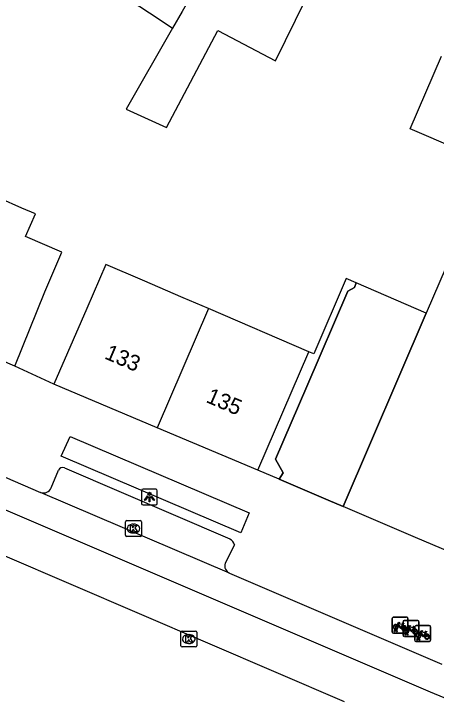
# Model space of a CAD drawing. Extents: x 161771 to 163125, y 382479 to 383177.
# Drawn here: x 162263.43 to 162290.13, y 382598.16 to 382642.37 of the extents above; entities that cross this region are included whole.
import ezdxf

# ---------------------------------------------------------------- set-up
doc = ezdxf.new("R2010")
doc.units = 0
for name, color, linetype in [('IMGEO_Fietsenrek', 7, 'Continuous'), ('IMGEO_Kolk', 7, 'Continuous'), ('IMGEO_Lichtpunt', 7, 'Continuous'), ('IMGEO_Pand', 7, 'Continuous'), ('IMGEO_Pand_nummerreeks', 7, 'Continuous'), ('IMGEO_Pand_overbouw', 7, 'Continuous'), ('IMGEO_Rijbaan_lokaal_gesloten', 7, 'Continuous'), ('IMGEO_Voetpad_open', 7, 'Continuous')]:
    doc.layers.add(name, color=color, linetype=linetype)

msp = doc.modelspace()

# ---------------------------------------------------------------- linework, layer by layer
at = {"layer": 'IMGEO_Fietsenrek'}
for p, q in [((162287.35, 382603.291), (162287.35, 382604.132)), ((162287.35, 382604.132), (162287.35, 382603.291)), ((162287.425, 382604.216), (162288.266, 382604.216)), ((162288.266, 382604.216), (162287.425, 382604.216)), ((162288.117, 382604.006), (162288.958, 382604.006)), ((162288.958, 382604.006), (162288.117, 382604.006)), ((162288.35, 382604.141), (162288.35, 382603.3)), ((162288.35, 382603.3), (162288.35, 382604.141)), ((162289.042, 382603.931), (162289.042, 382603.09)), ((162289.042, 382603.09), (162289.042, 382603.931)), ((162288.037, 382603.765), (162288.073, 382603.67)), ((162288.042, 382603.081), (162288.042, 382603.922)), ((162288.042, 382603.922), (162288.042, 382603.081)), ((162288.729, 382603.555), (162288.765, 382603.46)), ((162288.79, 382602.762), (162288.79, 382603.603)), ((162288.79, 382603.603), (162288.79, 382602.762)), ((162288.865, 382603.687), (162289.706, 382603.687)), ((162289.706, 382603.687), (162288.865, 382603.687)), ((162289.79, 382603.612), (162289.79, 382602.771)), ((162289.79, 382602.771), (162289.79, 382603.612)), ((162288.275, 382603.216), (162287.434, 382603.216)), ((162287.434, 382603.216), (162288.275, 382603.216)), ((162287.477, 382603.3), (162287.516, 382603.46)), ((162287.511, 382603.3), (162287.477, 382603.3)), ((162287.546, 382603.448), (162287.511, 382603.3)), ((162287.588, 382603.472), (162287.587, 382603.476)), ((162287.629, 382603.3), (162287.595, 382603.442)), ((162287.619, 382603.483), (162287.62, 382603.476)), ((162287.627, 382603.446), (162287.662, 382603.3)), ((162287.662, 382603.3), (162287.629, 382603.3)), ((162288.169, 382603.09), (162288.208, 382603.25)), ((162288.203, 382603.09), (162288.169, 382603.09)), ((162288.238, 382603.238), (162288.203, 382603.09)), ((162288.28, 382603.262), (162288.279, 382603.266)), ((162288.321, 382603.09), (162288.287, 382603.232)), ((162288.311, 382603.273), (162288.312, 382603.266)), ((162288.319, 382603.236), (162288.354, 382603.09)), ((162288.354, 382603.09), (162288.321, 382603.09)), ((162289.477, 382603.236), (162289.513, 382603.141)), ((162288.967, 382603.006), (162288.126, 382603.006)), ((162288.126, 382603.006), (162288.967, 382603.006)), ((162289.715, 382602.687), (162288.874, 382602.687)), ((162288.874, 382602.687), (162289.715, 382602.687)), ((162288.917, 382602.771), (162288.956, 382602.931)), ((162288.951, 382602.771), (162288.917, 382602.771)), ((162288.986, 382602.919), (162288.951, 382602.771)), ((162289.028, 382602.943), (162289.027, 382602.947)), ((162289.069, 382602.771), (162289.035, 382602.913)), ((162289.059, 382602.954), (162289.06, 382602.947)), ((162289.067, 382602.917), (162289.102, 382602.771)), ((162289.102, 382602.771), (162289.069, 382602.771))]:
    msp.add_line(p, q, dxfattribs=at)
for points in [[(162287.684, 382603.69), (162287.632, 382603.6), (162287.592, 382603.575), (162287.593, 382603.622), (162287.648, 382603.716)], [(162287.663, 382603.742), (162287.758, 382603.906), (162287.844, 382603.892), (162287.846, 382603.883), (162287.79, 382603.872), (162287.763, 382603.827), (162288.019, 382603.786)], [(162287.959, 382603.498), (162287.909, 382603.498), (162287.718, 382603.749), (162287.699, 382603.717)], [(162288.006, 382603.761), (162287.749, 382603.802), (162287.732, 382603.773), (162287.899, 382603.553), (162288.006, 382603.761)], [(162288.054, 382603.663), (162288.024, 382603.74), (162287.915, 382603.522), (162287.958, 382603.522)], [(162287.988, 382603.522), (162288.108, 382603.521), (162288.064, 382603.635)], [(162288.084, 382603.642), (162288.139, 382603.497), (162287.989, 382603.497)], [(162288.019, 382603.786), (162288.044, 382603.835), (162288.038, 382603.839), (162288.015, 382603.843), (162288.003, 382603.85), (162288.002, 382603.853), (162288.004, 382603.858), (162288.099, 382603.843), (162288.101, 382603.833), (162288.091, 382603.82), (162288.079, 382603.814), (162288.065, 382603.82), (162288.037, 382603.765)], [(162288.376, 382603.48), (162288.324, 382603.39), (162288.284, 382603.365), (162288.285, 382603.412), (162288.34, 382603.506)], [(162288.355, 382603.532), (162288.45, 382603.696), (162288.536, 382603.682), (162288.538, 382603.673), (162288.482, 382603.662), (162288.455, 382603.617), (162288.711, 382603.576)], [(162288.651, 382603.288), (162288.601, 382603.288), (162288.41, 382603.539), (162288.391, 382603.507)], [(162288.698, 382603.551), (162288.441, 382603.592), (162288.424, 382603.563), (162288.591, 382603.343), (162288.698, 382603.551)], [(162288.746, 382603.453), (162288.716, 382603.53), (162288.607, 382603.312), (162288.65, 382603.312)], [(162288.711, 382603.576), (162288.736, 382603.625), (162288.73, 382603.629), (162288.707, 382603.633), (162288.695, 382603.64), (162288.694, 382603.643), (162288.696, 382603.648), (162288.791, 382603.633), (162288.793, 382603.623), (162288.783, 382603.61), (162288.771, 382603.604), (162288.757, 382603.61), (162288.729, 382603.555)], [(162288.68, 382603.312), (162288.8, 382603.311), (162288.756, 382603.425)], [(162288.776, 382603.432), (162288.831, 382603.287), (162288.681, 382603.287)], [(162289.124, 382603.161), (162289.072, 382603.071), (162289.032, 382603.046), (162289.033, 382603.093), (162289.088, 382603.187)], [(162289.103, 382603.213), (162289.198, 382603.377), (162289.284, 382603.363), (162289.286, 382603.354), (162289.23, 382603.343), (162289.203, 382603.298), (162289.459, 382603.257)], [(162289.399, 382602.969), (162289.349, 382602.969), (162289.158, 382603.22), (162289.139, 382603.188)], [(162289.446, 382603.232), (162289.189, 382603.273), (162289.172, 382603.244), (162289.339, 382603.024), (162289.446, 382603.232)], [(162289.494, 382603.134), (162289.464, 382603.211), (162289.355, 382602.993), (162289.398, 382602.993)], [(162289.428, 382602.993), (162289.548, 382602.992), (162289.504, 382603.106)], [(162289.524, 382603.113), (162289.579, 382602.968), (162289.429, 382602.968)], [(162289.459, 382603.257), (162289.484, 382603.306), (162289.478, 382603.31), (162289.455, 382603.314), (162289.443, 382603.321), (162289.442, 382603.324), (162289.444, 382603.329), (162289.539, 382603.314), (162289.541, 382603.304), (162289.531, 382603.291), (162289.519, 382603.285), (162289.505, 382603.291), (162289.477, 382603.236)]]:
    msp.add_lwpolyline(points, dxfattribs=at)
for centre, radius, start, end in [((162287.428, 382604.138), 0.0779, 92.4484, 184.2845), ((162287.428, 382604.138), 0.0779, 92.4484, 184.2845), ((162288.12, 382603.928), 0.0779, 92.4484, 184.2845), ((162288.12, 382603.928), 0.0779, 92.4484, 184.2845), ((162288.272, 382604.138), 0.0779, 2.4484, 94.2845), ((162288.272, 382604.138), 0.0779, 2.4484, 94.2845), ((162288.964, 382603.928), 0.0779, 2.4484, 94.2845), ((162288.964, 382603.928), 0.0779, 2.4484, 94.2845), ((162287.59, 382603.601), 0.159, 62.6766, 242.1369), ((162287.59, 382603.601), 0.129, 63.3192, 238.903), ((162287.57, 382603.472), 0.0499, 12.8025, 158.6934), ((162287.57, 382603.472), 0.0174, 12.8025, 163.4502), ((162287.59, 382603.601), 0.129, 283.6043, 43.4302), ((162287.59, 382603.601), 0.159, 283.5766, 46.6042), ((162288.117, 382603.517), 0.159, 113.3408, 178.3217), ((162288.117, 382603.517), 0.159, 187.0065, 105.7708), ((162288.117, 382603.517), 0.129, 113.923, 177.9556), ((162288.117, 382603.517), 0.129, 188.6715, 104.5883), ((162288.282, 382603.391), 0.159, 62.6766, 242.1369), ((162288.282, 382603.391), 0.129, 63.3192, 238.903), ((162288.282, 382603.391), 0.159, 283.5766, 46.6042), ((162288.868, 382603.609), 0.0779, 92.4484, 184.2845), ((162288.868, 382603.609), 0.0779, 92.4484, 184.2845), ((162289.712, 382603.609), 0.0779, 2.4484, 94.2845), ((162289.712, 382603.609), 0.0779, 2.4484, 94.2845), ((162287.428, 382603.294), 0.0779, 182.4484, 274.2845), ((162287.428, 382603.294), 0.0779, 182.4484, 274.2845), ((162287.59, 382603.601), 0.159, 253.9967, 271.7867), ((162287.59, 382603.601), 0.129, 253.415, 269.0204), ((162288.12, 382603.084), 0.0779, 182.4484, 274.2845), ((162288.12, 382603.084), 0.0779, 182.4484, 274.2845), ((162288.262, 382603.262), 0.0499, 12.8025, 158.6934), ((162288.282, 382603.391), 0.159, 253.9967, 271.7867), ((162288.262, 382603.262), 0.0174, 12.8025, 163.4502), ((162288.282, 382603.391), 0.129, 253.415, 269.0204), ((162288.272, 382603.294), 0.0779, 272.4484, 4.2845), ((162288.272, 382603.294), 0.0779, 272.4484, 4.2845), ((162288.282, 382603.391), 0.129, 283.6043, 43.4302), ((162288.809, 382603.307), 0.159, 113.3408, 178.3217), ((162288.809, 382603.307), 0.159, 187.0065, 105.7708), ((162288.809, 382603.307), 0.129, 113.923, 177.9556), ((162288.809, 382603.307), 0.129, 188.6715, 104.5883), ((162289.03, 382603.072), 0.159, 62.6766, 242.1369), ((162289.03, 382603.072), 0.129, 63.3192, 238.903), ((162288.964, 382603.084), 0.0779, 272.4484, 4.2845), ((162288.964, 382603.084), 0.0779, 272.4484, 4.2845), ((162289.03, 382603.072), 0.129, 283.6043, 43.4302), ((162289.03, 382603.072), 0.159, 283.5766, 46.6042), ((162289.557, 382602.988), 0.159, 113.3408, 178.3217), ((162289.557, 382602.988), 0.159, 187.0065, 105.7708), ((162289.557, 382602.988), 0.129, 113.923, 177.9556), ((162289.557, 382602.988), 0.129, 188.6715, 104.5883), ((162288.868, 382602.765), 0.0779, 182.4484, 274.2845), ((162288.868, 382602.765), 0.0779, 182.4484, 274.2845), ((162289.01, 382602.943), 0.0499, 12.8025, 158.6934), ((162289.03, 382603.072), 0.159, 253.9967, 271.7867), ((162289.01, 382602.943), 0.0174, 12.8025, 163.4502), ((162289.03, 382603.072), 0.129, 253.415, 269.0204), ((162289.712, 382602.765), 0.0779, 272.4484, 4.2845), ((162289.712, 382602.765), 0.0779, 272.4484, 4.2845)]:
    msp.add_arc(centre, radius, start, end, dxfattribs=at)
at = {"layer": 'IMGEO_Kolk'}
for p, q in [((162270.49, 382609.399), (162270.49, 382610.251)), ((162270.565, 382610.325), (162271.417, 382610.325)), ((162271.491, 382610.251), (162271.491, 382609.399)), ((162270.978, 382610.105), (162271.003, 382610.105)), ((162271.417, 382609.325), (162270.565, 382609.325)), ((162271.001, 382609.545), (162270.976, 382609.545)), ((162273.989, 382602.411), (162273.989, 382603.263)), ((162274.064, 382603.337), (162274.916, 382603.337)), ((162274.477, 382603.117), (162274.502, 382603.117)), ((162274.99, 382603.263), (162274.99, 382602.411)), ((162274.916, 382602.337), (162274.064, 382602.337)), ((162274.5, 382602.557), (162274.475, 382602.557))]:
    msp.add_line(p, q, dxfattribs=at)
for points in [[(162270.49, 382609.399), (162270.49, 382610.251)], [(162270.565, 382610.325), (162271.417, 382610.325)], [(162271.491, 382610.251), (162271.491, 382609.399)], [(162270.811, 382610.025), (162270.934, 382610.025), (162270.934, 382609.874), (162271.064, 382610.025), (162271.228, 382610.025), (162271.082, 382609.874), (162271.235, 382609.625), (162271.083, 382609.625), (162270.998, 382609.789), (162270.934, 382609.722), (162270.934, 382609.625), (162270.811, 382609.625), (162270.811, 382610.025)], [(162271.417, 382609.325), (162270.565, 382609.325)], [(162273.989, 382602.411), (162273.989, 382603.263)], [(162274.064, 382603.337), (162274.916, 382603.337)], [(162274.99, 382603.263), (162274.99, 382602.411)], [(162274.31, 382603.037), (162274.433, 382603.037), (162274.433, 382602.886), (162274.563, 382603.037), (162274.727, 382603.037), (162274.581, 382602.886), (162274.734, 382602.637), (162274.582, 382602.637), (162274.497, 382602.801), (162274.433, 382602.734), (162274.433, 382602.637), (162274.31, 382602.637), (162274.31, 382603.037)], [(162274.916, 382602.337), (162274.064, 382602.337)]]:
    msp.add_lwpolyline(points, dxfattribs=at)
for centre, start, end in [((162270.567, 382610.249), 91.552, 178.448), ((162270.567, 382610.249), 91.552, 178.448), ((162271.415, 382610.249), 1.552, 88.448), ((162271.415, 382610.249), 1.552, 88.448), ((162270.567, 382609.401), 181.552, 268.448), ((162270.567, 382609.401), 181.552, 268.448), ((162271.415, 382609.401), 271.552, 358.448), ((162271.415, 382609.401), 271.552, 358.448), ((162274.066, 382603.261), 91.552, 178.448), ((162274.066, 382603.261), 91.552, 178.448), ((162274.914, 382603.261), 1.552, 88.448), ((162274.914, 382603.261), 1.552, 88.448), ((162274.066, 382602.413), 181.552, 268.448), ((162274.066, 382602.413), 181.552, 268.448), ((162274.914, 382602.413), 271.552, 358.448), ((162274.914, 382602.413), 271.552, 358.448)]:
    msp.add_arc(centre, 0.0765, start, end, dxfattribs=at)
for centre, major_axis, ratio, start_param, end_param in [((162270.977, 382609.825), (-0.387, 0.002), 0.722429, 4.712389, 7.853982), ((162271.002, 382609.825), (-0.39, 0.002), 0.717154, 1.570796, 4.712389), ((162274.476, 382602.837), (-0.387, 0.002), 0.722429, 4.712389, 7.853982), ((162274.501, 382602.837), (-0.39, 0.002), 0.717154, 1.570796, 4.712389)]:
    msp.add_ellipse(centre, major_axis=major_axis, ratio=ratio, start_param=start_param, end_param=end_param, dxfattribs=at)
at = {"layer": 'IMGEO_Lichtpunt'}
for p, q in [((162271.501, 382612.221), (162271.501, 382611.414)), ((162271.501, 382612.221), (162271.501, 382611.414)), ((162272.403, 382612.316), (162271.595, 382612.316)), ((162272.403, 382612.316), (162271.595, 382612.316)), ((162272.497, 382611.414), (162272.497, 382612.221)), ((162272.497, 382611.414), (162272.497, 382612.221)), ((162271.595, 382611.32), (162272.403, 382611.32)), ((162271.595, 382611.32), (162272.403, 382611.32))]:
    msp.add_line(p, q, dxfattribs=at)
for points in [[(162271.875, 382611.885), (162271.914, 382611.857), (162271.726, 382611.595), (162271.688, 382611.622), (162271.875, 382611.885)], [(162271.977, 382611.837), (162272.024, 382611.837), (162272.024, 382611.515), (162271.977, 382611.515), (162271.977, 382611.837)], [(162272.087, 382611.857), (162272.125, 382611.884), (162272.312, 382611.622), (162272.273, 382611.594), (162272.087, 382611.857)]]:
    msp.add_lwpolyline(points, dxfattribs=at)
msp.add_circle((162272, 382612.019), 0.0994, dxfattribs=at)
for centre, start, end in [((162271.595, 382612.221), 90, 180), ((162271.595, 382612.221), 90, 180), ((162272.403, 382612.221), 0, 90), ((162272.403, 382612.221), 0, 90), ((162271.595, 382611.414), 180, 270), ((162271.595, 382611.414), 180, 270), ((162272.403, 382611.414), 270, 0), ((162272.403, 382611.414), 270, 360)]:
    msp.add_arc(centre, 0.0946, start, end, dxfattribs=at)
at = {"layer": 'IMGEO_Pand'}
for points in [[(162275.951, 382645.815), (162274.067, 382642.524), (162273.461, 382641.465)], [(162273.461, 382641.465), (162270.528, 382636.341), (162273.075, 382635.184), (162276.316, 382641.335), (162279.97, 382639.402), (162281.873, 382643.286), (162280.164, 382644.016)], [(162270.785, 382643.25), (162272.609, 382642.033), (162273.461, 382641.465)], [(162300.776, 382629.833), (162288.5, 382635.102), (162290.472, 382639.696)], [(162263.483, 382620.093), (162265.382, 382624.798), (162266.459, 382627.307), (162264.166, 382628.289), (162264.783, 382629.728), (162263.925, 382630.096), (162262.489, 382630.711)], [(162320.101, 382616.097), (162314.228, 382618.615), (162312.143, 382613.751), (162292.459, 382622.19), (162294.111, 382626.044), (162291.175, 382627.303), (162289.511, 382623.447), (162284.254, 382611.213)], [(162275.73, 382623.74), (162274.141, 382624.422), (162271.557, 382625.531), (162269.242, 382626.525), (162268.049, 382623.747), (162265.952, 382618.963)], [(162280.2, 382612.94), (162280.459, 382613.36), (162279.969, 382614.209), (162281.95, 382618.8), (162284.556, 382624.839), (162284.971, 382625.081), (162285.089, 382625.356), (162284.437, 382625.637), (162282.394, 382620.879), (162282.084, 382621.012)], [(162275.73, 382623.74), (162272.483, 382616.202)], [(162282.084, 382621.012), (162275.73, 382623.74)], [(162263.483, 382620.093), (162258.238, 382622.35)], [(162278.852, 382613.51), (162282.084, 382621.012)], [(162272.483, 382616.202), (162265.952, 382618.963)], [(162278.852, 382613.51), (162272.483, 382616.202)], [(162280.2, 382612.94), (162278.852, 382613.51)], [(162313.172, 382599.641), (162312.902, 382599.006), (162310.913, 382599.855), (162308.846, 382600.737), (162305.395, 382602.21), (162303.325, 382603.093), (162299.876, 382604.565), (162297.808, 382605.447), (162294.365, 382606.912), (162292.279, 382607.8), (162288.83, 382609.267), (162286.762, 382610.146), (162284.254, 382611.213)]]:
    msp.add_lwpolyline(points, dxfattribs=at)
at = {"layer": 'IMGEO_Pand_overbouw'}
msp.add_lwpolyline([(162289.511, 382623.447), (162285.089, 382625.356), (162284.971, 382625.081), (162284.556, 382624.839), (162281.95, 382618.8), (162279.969, 382614.209), (162280.459, 382613.36), (162280.2, 382612.94), (162281.236, 382612.499), (162283.306, 382611.617), (162284.254, 382611.213)], close=True, dxfattribs=at)
at = {"layer": 'IMGEO_Rijbaan_lokaal_gesloten'}
for points in [[(162370.099, 382570.33), (162336, 382581.86), (162312.157, 382590.208), (162289.771, 382599.475), (162259.358, 382612.5), (162215.386, 382631.365)], [(162214.321, 382628.899), (162236.735, 382619.285), (162284.329, 382598.88)], [(162260.13, 382614.258), (162265.112, 382612.11)], [(162277.062, 382607.009), (162265.112, 382612.11)], [(162277.062, 382607.009), (162290.489, 382601.256)]]:
    msp.add_lwpolyline(points, dxfattribs=at)
at = {"layer": 'IMGEO_Voetpad_open'}
for points in [[(162265.952, 382618.963), (162263.483, 382620.093)], [(162277.787, 382609.554), (162266.423, 382614.409), (162266.989, 382615.653), (162278.315, 382610.814), (162277.787, 382609.554)], [(162266.625, 382613.671), (162277.093, 382609.165)], [(162265.781, 382612.408), (162266.236, 382613.509)], [(162284.254, 382611.213), (162283.306, 382611.617), (162281.236, 382612.499), (162280.2, 382612.94)], [(162277.381, 382608.796), (162276.785, 382607.627)]]:
    msp.add_lwpolyline(points, dxfattribs=at)
for centre, radius, start, end in [((162266.52, 382613.375), 0.314, 70.4559, 154.7629), ((162265.296, 382612.596), 0.52, 249.2633, 338.757), ((162276.806, 382608.644), 0.594, 14.7865, 61.1567), ((162277.278, 382607.477), 0.515, 163.0634, 245.2223)]:
    msp.add_arc(centre, radius, start, end, dxfattribs=at)

# ---------------------------------------------------------------- texts
at = {"layer": 'IMGEO_Pand_nummerreeks'}
for s, p in [('133', (162269.099, 382620.598)), ('135', (162275.521, 382617.841))]:
    msp.add_text(s, height=1, rotation=336.7666, dxfattribs=at).set_placement(p)

doc.saveas('drawing.dxf')
